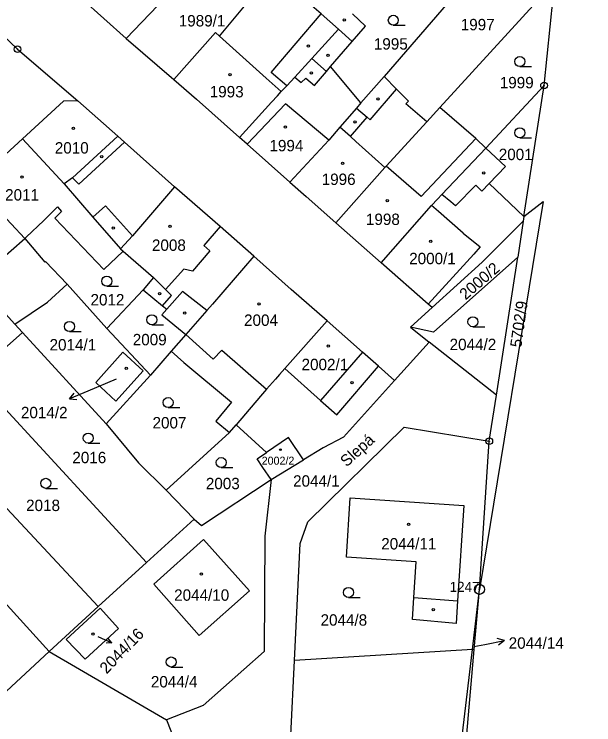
# Model space of a CAD drawing. Extents: x -644096 to -634268, y -1141430 to -1133463.
# Drawn here: x -637960.2 to -637873.8, y -1139084 to -1138978 of the extents above; entities that cross this region are included whole.
import ezdxf

# ---------------------------------------------------------------- set-up
doc = ezdxf.new("R2010")
doc.units = 0
for name, color, linetype in [('_CIVIL_CONSTRUCTION', 7, 'Continuous'), ('M_Svah_Nasyp', 7, 'Continuous'), ('M_Svah_Zarez', 7, 'Continuous'), ('svrsek_osa_sjezdy', 7, 'Continuous'), ('svrsek_osa_terminal_VRT', 7, 'Continuous'), ('svrsek_osa_VRT', 7, 'Continuous'), ('svrsek_popisy_VRT', 7, 'Continuous'), ('terminal_VRT', 7, 'Continuous')]:
    doc.layers.add(name, color=color, linetype=linetype)

msp = doc.modelspace()

# ---------------------------------------------------------------- linework, layer by layer
at = {"layer": '_CIVIL_CONSTRUCTION'}
for centre, radius in [((-637959.74, -1138983.25), 0.5), ((-637959.74, -1138983.25), 0.0303), ((-637881.21, -1138988.66), 0.5), ((-637881.21, -1138988.66), 0.0303), ((-637889.38, -1139041.74), 0.5), ((-637889.38, -1139041.74), 0.0303), ((-637890.85, -1139063.84), 0.75), ((-637890.85, -1139063.84), 0.03)]:
    msp.add_circle(centre, radius, dxfattribs=at)
at = {"layer": 'M_Svah_Nasyp'}
for p, q in [((-637921.91, -1138986.72), (-637914.47, -1138977.99)), ((-637909.82, -1138982.1), (-637911.88, -1138980.28)), ((-637929.6, -1138981.33), (-637922.65, -1138987.58)), ((-637915.87, -1138984.64), (-637913.67, -1138986.56)), ((-637913.67, -1138986.56), (-637913.05, -1138985.85)), ((-637919.58, -1138988.7), (-637921.91, -1138986.72)), ((-637915.46, -1138988.65), (-637913.67, -1138986.56)), ((-637922.65, -1138987.58), (-637920.41, -1138989.55)), ((-637918.39, -1138987.4), (-637917.44, -1138988.23)), ((-637917.44, -1138988.23), (-637916.77, -1138987.58)), ((-637916.77, -1138987.58), (-637915.46, -1138988.65)), ((-637907.14, -1138993.8), (-637903.22, -1138989.2)), ((-637919.79, -1138991.4), (-637925.52, -1138997.4)), ((-637913.33, -1138996.81), (-637919.79, -1138991.4)), ((-637909.19, -1138992.03), (-637907.6, -1138993.41)), ((-637910.1, -1138996.29), (-637907.6, -1138993.41)), ((-637907.6, -1138993.41), (-637907.14, -1138993.8)), ((-637910.1, -1138996.29), (-637911.67, -1138994.89)), ((-637944.78, -1138996.23), (-637951.54, -1139002.44)), ((-637909.31, -1138997), (-637910.1, -1138996.29)), ((-637899.55, -1139005.23), (-637891.39, -1138996.59)), ((-637943.81, -1138997.12), (-637950.58, -1139003.39)), ((-637904.94, -1139000.91), (-637909.31, -1138997)), ((-637899.55, -1139005.23), (-637904.74, -1139000.69)), ((-637951.54, -1139002.44), (-637952.79, -1139003.36)), ((-637951.54, -1139002.44), (-637950.58, -1139003.39)), ((-637894.4, -1139006.63), (-637891.41, -1139003.52)), ((-637890.48, -1139004.41), (-637891.41, -1139003.52)), ((-637889.39, -1139003.28), (-637890.48, -1139004.41)), ((-637895.11, -1139006.04), (-637896.45, -1139004.93)), ((-637894.4, -1139006.63), (-637895.11, -1139006.04)), ((-637948.51, -1139008.33), (-637946.63, -1139006.6)), ((-637946.63, -1139006.6), (-637942.58, -1139011.11)), ((-637896.97, -1139007.47), (-637898.01, -1139006.57)), ((-637893.26, -1139010.68), (-637896.97, -1139007.47)), ((-637929.52, -1139009.68), (-637931.96, -1139012.56)), ((-637965.98, -1139017.9), (-637958.68, -1139011.48)), ((-637893.26, -1139010.68), (-637890.72, -1139012.76)), ((-637931.96, -1139012.56), (-637931.05, -1139013.33)), ((-637890.72, -1139012.76), (-637891.67, -1139013.81)), ((-637931.05, -1139013.33), (-637933.67, -1139016.35)), ((-637891.67, -1139013.81), (-637898.49, -1139021.3)), ((-637937.69, -1139019.11), (-637934.96, -1139016.09)), ((-637933.67, -1139016.35), (-637934.96, -1139016.09)), ((-637937.69, -1139019.11), (-637939.49, -1139017.33)), ((-637936.78, -1139020), (-637937.69, -1139019.11)), ((-637938.13, -1139021.52), (-637936.78, -1139020)), ((-637935.13, -1139019.39), (-637937.48, -1139022.06)), ((-637931.51, -1139022.24), (-637935.13, -1139019.39)), ((-637908.31, -1139028.43), (-637914.54, -1139035.64)), ((-637912.11, -1139037.8), (-637905.92, -1139030.56)), ((-637914.54, -1139035.64), (-637919.87, -1139030.89)), ((-637914.54, -1139035.64), (-637912.11, -1139037.8)), ((-637900.64, -1139065.07), (-637894.13, -1139065.54))]:
    msp.add_line(p, q, dxfattribs=at)
msp.add_lwpolyline([(-637934.66, -1139025.8), (-637930.57, -1139029.51), (-637929.28, -1139028.14), (-637922.59, -1139033.98)], dxfattribs=at)
at = {"layer": 'M_Svah_Zarez'}
for centre, radius in [((-637911.01, -1138978.88), 0.175), ((-637916.35, -1138982.78), 0.175), ((-637913.42, -1138984.18), 0.175), ((-637928.04, -1138987.07), 0.175), ((-637915.92, -1138986.79), 0.175), ((-637906, -1138990.68), 0.175), ((-637919.78, -1138994.88), 0.175), ((-637909.4, -1138994.11), 0.175), ((-637951.42, -1138995.04), 0.175), ((-637947.18, -1138999.29), 0.175), ((-637911.27, -1139000.28), 0.175), ((-637959.08, -1139002.34), 0.175), ((-637890.22, -1139001.72), 0.175), ((-637904.61, -1139005.86), 0.175), ((-637936.99, -1139009.66), 0.175), ((-637945.47, -1139009.94), 0.175), ((-637898.12, -1139011.92), 0.175), ((-637938.55, -1139019.71), 0.175), ((-637923.71, -1139021.25), 0.175), ((-637934.81, -1139022.63), 0.175), ((-637913.41, -1139027.55), 0.175), ((-637943.53, -1139030.86), 0.175), ((-637909.84, -1139032.98), 0.175), ((-637920.53, -1139043.01), 0.123), ((-637901.42, -1139054.14), 0.175), ((-637932.31, -1139061.56), 0.175), ((-637897.73, -1139066.86), 0.175), ((-637948.51, -1139070.51), 0.175)]:
    msp.add_circle(centre, radius, dxfattribs=at)
at = {"layer": 'svrsek_osa_sjezdy'}
for p, q in [((-637903.7, -1138979.69), (-637901.95, -1138979.69)), ((-637884.82, -1138985.85), (-637883.07, -1138985.85)), ((-637884.82, -1138996.47), (-637883.07, -1138996.47)), ((-637946.43, -1139018.61), (-637944.68, -1139018.61)), ((-637939.72, -1139024.37), (-637937.97, -1139024.37)), ((-637952, -1139025.38), (-637950.25, -1139025.38)), ((-637891.82, -1139024.66), (-637890.07, -1139024.66)), ((-637937.29, -1139036.73), (-637935.54, -1139036.73)), ((-637949.2, -1139042.02), (-637947.45, -1139042.02)), ((-637929.36, -1139045.68), (-637927.61, -1139045.68)), ((-637955.54, -1139048.77), (-637953.79, -1139048.77)), ((-637910.39, -1139065.05), (-637908.64, -1139065.05)), ((-637936.82, -1139075.43), (-637935.07, -1139075.43))]:
    msp.add_line(p, q, dxfattribs=at)
for centre in [(-637903.7, -1138978.94), (-637884.82, -1138985.1), (-637884.82, -1138995.72), (-637946.43, -1139017.86), (-637939.72, -1139023.62), (-637891.82, -1139023.91), (-637952, -1139024.63), (-637937.29, -1139035.98), (-637949.2, -1139041.27), (-637929.36, -1139044.93), (-637955.54, -1139048.02), (-637910.39, -1139064.3), (-637936.82, -1139074.68)]:
    msp.add_circle(centre, 0.75, dxfattribs=at)
at = {"layer": 'svrsek_osa_terminal_VRT'}
msp.add_arc((-642050.26, -1145189.6), 8802.25, 41.413152, 75.317049, dxfattribs=at)
at = {"layer": 'svrsek_popisy_VRT'}
for p, q in [((-637945.02, -1139032.46), (-637949.25, -1139034.26)), ((-637949.25, -1139034.26), (-637952.01, -1139035.43)), ((-637952.01, -1139035.43), (-637951.29, -1139034.58)), ((-637952.01, -1139035.43), (-637950.9, -1139035.5)), ((-637947.79, -1139070.85), (-637945.67, -1139071.84)), ((-637945.67, -1139071.84), (-637946.54, -1139071.86)), ((-637945.67, -1139071.84), (-637946.21, -1139071.16)), ((-637891.7, -1139072.38), (-637890.07, -1139072.06)), ((-637890.07, -1139072.06), (-637887.12, -1139071.49)), ((-637887.12, -1139071.49), (-637888.2, -1139071.19)), ((-637887.12, -1139071.49), (-637888.01, -1139072.17))]:
    msp.add_line(p, q, dxfattribs=at)
at = {"layer": 'terminal_VRT'}
for p, q in [((-637943.56, -1138981.66), (-637932.31, -1138969.9)), ((-637892.33, -1138972.6), (-637905.08, -1138987.35)), ((-637896.76, -1138991.95), (-637879.6, -1138973.16)), ((-637881.21, -1138988.66), (-637879.6, -1138973.16)), ((-637950.21, -1138975.65), (-637943.56, -1138981.66)), ((-637943.56, -1138981.66), (-637936.44, -1138987.78)), ((-637905.08, -1138987.35), (-637908.53, -1138991.27)), ((-637889.89, -1138998.02), (-637881.21, -1138988.66)), ((-637884.21, -1139008.19), (-637881.21, -1138988.66)), ((-637898.71, -1138994.08), (-637896.76, -1138991.95)), ((-637959, -1138996.63), (-637966.3, -1139003.3)), ((-637966.3, -1139003.3), (-637958.68, -1139011.48)), ((-637889.39, -1139003.28), (-637884.21, -1139008.19)), ((-637881.35, -1139005.96), (-637890.85, -1139063.84)), ((-637884.21, -1139008.19), (-637881.35, -1139005.96)), ((-637884.21, -1139008.19), (-637884.32, -1139008.92)), ((-637912.27, -1139009.16), (-637905.5, -1139015.13)), ((-637884.32, -1139008.92), (-637885.15, -1139014.29)), ((-637944.38, -1139013.06), (-637943.97, -1139013.37)), ((-637888.32, -1139034.88), (-637885.15, -1139014.29)), ((-637952.36, -1139018.3), (-637946.45, -1139024.91)), ((-637941, -1139019.14), (-637946.45, -1139024.91)), ((-637901.13, -1139024.74), (-637897.91, -1139021.81)), ((-637959.01, -1139025.51), (-637960.13, -1139024.29)), ((-637946.52, -1139039.16), (-637959.01, -1139025.51)), ((-637946.45, -1139024.91), (-637939.93, -1139031.87)), ((-637901.13, -1139024.74), (-637898.34, -1139026.95)), ((-637934.66, -1139025.8), (-637936.84, -1139028.31)), ((-637898.34, -1139026.95), (-637903.53, -1139032.69)), ((-637888.32, -1139034.88), (-637898.34, -1139026.95)), ((-637936.84, -1139028.31), (-637939.93, -1139031.87)), ((-637939.93, -1139031.87), (-637946.52, -1139039.16)), ((-637964.21, -1139034.07), (-637940.5, -1139059.82)), ((-637889.38, -1139041.74), (-637888.32, -1139034.88)), ((-637974.58, -1139037.74), (-637947.72, -1139066.41)), ((-637925.76, -1139037.64), (-637927.14, -1139039.3)), ((-637928.11, -1139040.46), (-637927.14, -1139039.3)), ((-637927.14, -1139039.3), (-637922.62, -1139043.43)), ((-637928.11, -1139040.46), (-637937.57, -1139049.06)), ((-637890.85, -1139063.84), (-637889.38, -1139041.74)), ((-637924.02, -1139044.38), (-637922.62, -1139043.43)), ((-637921.92, -1139047.43), (-637917.1, -1139044.51)), ((-637980.99, -1139044.61), (-637955.03, -1139073.09)), ((-637933.38, -1139053.37), (-637937.57, -1139049.06)), ((-637940.5, -1139059.82), (-637933.38, -1139053.37)), ((-637947.72, -1139066.41), (-637940.5, -1139059.82)), ((-637891.91, -1139072.83), (-637890.85, -1139063.84)), ((-637891.63, -1139072.81), (-637890.85, -1139063.84)), ((-637955.03, -1139073.09), (-637947.72, -1139066.41)), ((-637962.07, -1139079.69), (-637955.03, -1139073.09)), ((-637955.03, -1139073.09), (-637937.53, -1139083.32)), ((-637891.91, -1139072.83), (-637918.43, -1139074.47)), ((-637897.71, -1139122.68), (-637891.91, -1139072.83)), ((-637895.95, -1139122.71), (-637891.63, -1139072.81)), ((-637891.63, -1139072.81), (-637891.91, -1139072.83)), ((-637918.96, -1139085.59), (-637918.43, -1139074.47)), ((-637937.53, -1139083.32), (-637935.99, -1139087.12))]:
    msp.add_line(p, q, dxfattribs=at)
for points in [[(-637936.44, -1138987.78), (-637930.24, -1138980.76), (-637929.6, -1138981.33), (-637925.15, -1138975.89), (-637932.31, -1138969.9)], [(-637911.88, -1138980.28), (-637914.47, -1138977.99), (-637918.27, -1138974.63)], [(-637909.82, -1138982.1), (-637907.84, -1138979.81), (-637909.78, -1138977.99)], [(-637919.58, -1138988.7), (-637918.39, -1138987.4), (-637915.87, -1138984.64), (-637911.88, -1138980.28)], [(-637961.88, -1138981.23), (-637959.74, -1138983.25), (-637950.74, -1138990.97)], [(-637908.53, -1138991.27), (-637913.05, -1138985.85), (-637909.82, -1138982.1)], [(-637898.71, -1138994.08), (-637901.83, -1138991.39), (-637901.43, -1138990.99), (-637903.22, -1138989.2), (-637905.08, -1138987.35)], [(-637936.44, -1138987.78), (-637933.03, -1138990.72), (-637926.62, -1138996.42)], [(-637926.62, -1138996.42), (-637921.88, -1138991.17), (-637920.99, -1138990.19), (-637920.41, -1138989.55), (-637919.58, -1138988.7)], [(-637950.74, -1138990.97), (-637952.9, -1138991), (-637959, -1138996.63)], [(-637936.33, -1139003.79), (-637943.81, -1138997.12), (-637944.78, -1138996.23), (-637950.74, -1138990.97)], [(-637908.53, -1138991.27), (-637909.19, -1138992.03), (-637911.67, -1138994.89), (-637913.33, -1138996.81), (-637919.15, -1139003.1)], [(-637889.89, -1138998.02), (-637891.39, -1138996.59), (-637896.76, -1138991.95)], [(-637912.27, -1139009.16), (-637904.94, -1139000.91), (-637904.74, -1139000.69), (-637898.71, -1138994.08)], [(-637959, -1138996.63), (-637952.79, -1139003.36), (-637948.51, -1139008.33), (-637944.38, -1139013.06)], [(-637919.15, -1139003.1), (-637925.52, -1138997.4), (-637926.62, -1138996.42)], [(-637905.5, -1139015.13), (-637898.01, -1139006.57), (-637897.13, -1139005.64), (-637896.45, -1139004.93), (-637889.89, -1138998.02)], [(-637889.89, -1138998.02), (-637886.97, -1139000.75), (-637889.39, -1139003.28)], [(-637919.15, -1139003.1), (-637916.7, -1139005.24), (-637912.27, -1139009.16)], [(-637936.33, -1139003.79), (-637942.58, -1139011.11), (-637944.38, -1139013.06)], [(-637924.52, -1139014.15), (-637929.52, -1139009.68), (-637936.33, -1139003.79)], [(-637958.68, -1139011.48), (-637958.46, -1139011.28), (-637955.82, -1139008.82), (-637953.8, -1139006.76), (-637953.18, -1139007.48), (-637954.19, -1139008.45), (-637946.85, -1139016.12), (-637943.97, -1139013.37)], [(-637897.91, -1139021.81), (-637890.44, -1139015.02), (-637884.32, -1139008.92)], [(-637973.43, -1139009.81), (-637965.98, -1139017.9), (-637965.23, -1139018.71), (-637960.13, -1139024.29)], [(-637958.68, -1139011.48), (-637955.68, -1139015.03), (-637955.58, -1139014.92), (-637952.36, -1139018.3)], [(-637943.97, -1139013.37), (-637939.49, -1139017.33), (-637941, -1139019.14)], [(-637924.52, -1139014.15), (-637930.69, -1139021.29), (-637931.51, -1139022.24), (-637933.95, -1139025), (-637934.66, -1139025.8)], [(-637913.54, -1139023.78), (-637918.91, -1139019.1), (-637924.52, -1139014.15)], [(-637885.15, -1139014.29), (-637897.7, -1139025.46), (-637901.13, -1139024.74)], [(-637897.91, -1139021.81), (-637898.49, -1139021.3), (-637905.5, -1139015.13)], [(-637960.13, -1139024.29), (-637955.28, -1139021), (-637952.36, -1139018.3)], [(-637941, -1139019.14), (-637938.13, -1139021.52), (-637937.48, -1139022.06), (-637938.2, -1139022.88), (-637934.66, -1139025.8)], [(-637913.54, -1139023.78), (-637919.87, -1139030.89), (-637920.68, -1139031.8), (-637921.29, -1139032.48), (-637922.59, -1139033.98), (-637923.51, -1139035.04), (-637925.76, -1139037.64)], [(-637903.53, -1139032.69), (-637905.92, -1139030.56), (-637908.31, -1139028.43), (-637913.54, -1139023.78)], [(-637964.21, -1139034.07), (-637962.09, -1139032), (-637964.03, -1139029.94), (-637959.01, -1139025.51)], [(-637944.05, -1139028.43), (-637948.07, -1139032.99), (-637945.07, -1139035.74), (-637941.03, -1139031.23), (-637944.05, -1139028.43)], [(-637936.84, -1139028.31), (-637934.95, -1139030.01), (-637927.81, -1139035.89), (-637930.19, -1139038.75), (-637928.11, -1139040.46)], [(-637903.53, -1139032.69), (-637911.12, -1139041.14), (-637914.15, -1139042.74), (-637917.1, -1139044.51)], [(-637946.52, -1139039.16), (-637941.69, -1139044.96), (-637937.57, -1139049.06)], [(-637918.43, -1139074.47), (-637917.58, -1139056.98), (-637916.44, -1139053.76), (-637902.09, -1139039.62), (-637889.38, -1139041.74)], [(-637917.1, -1139044.51), (-637919.32, -1139041.2), (-637922.62, -1139043.43)], [(-637921.92, -1139047.43), (-637923.18, -1139045.66), (-637924.02, -1139044.38)], [(-637921.92, -1139047.43), (-637922.84, -1139055.92), (-637922.98, -1139073.13), (-637932.04, -1139081.15), (-637937.53, -1139083.32)], [(-637933.38, -1139053.37), (-637932.32, -1139054.33), (-637921.92, -1139047.43)], [(-637894.13, -1139065.54), (-637894.34, -1139068.95), (-637900.86, -1139068.34), (-637900.64, -1139065.07), (-637900.28, -1139059.72), (-637910.7, -1139059.03), (-637910.11, -1139050.17), (-637893.16, -1139051.32), (-637894.13, -1139065.54)], [(-637932.68, -1139070.73), (-637939.43, -1139063.09), (-637932, -1139056.4), (-637925.13, -1139064.04), (-637932.68, -1139070.73)], [(-637947.41, -1139066.64), (-637944.71, -1139069.66), (-637949.66, -1139074.26), (-637952.5, -1139071.31), (-637947.41, -1139066.64)]]:
    msp.add_lwpolyline(points, dxfattribs=at)

# ---------------------------------------------------------------- texts
at = {"layer": '_CIVIL_CONSTRUCTION'}
msp.add_text('1247', height=1.5, dxfattribs=at).set_placement((-637895.3, -1139064.22))
at = {"layer": 'svrsek_osa_VRT'}
for s, height, p in [('1989/1', 1.7, (-637935.7, -1138979.86)), ('1997', 1.7, (-637893.64, -1138980.43)), ('1995', 1.7, (-637906.6, -1138983.31)), ('1999', 1.7, (-637887.82, -1138989.09)), ('1993', 1.7, (-637931.08, -1138990.44)), ('1994', 1.7, (-637922.17, -1138998.49)), ('2010', 1.7, (-637954.19, -1138998.82)), ('2001', 1.7, (-637887.97, -1138999.8)), ('1996', 1.7, (-637914.38, -1139003.51)), ('2011', 1.7, (-637961.6, -1139005.83)), ('1998', 1.7, (-637907.78, -1139009.48)), ('2008', 1.7, (-637939.7, -1139013.34)), ('2000/1', 1.7, (-637901.33, -1139015.33)), ('2012', 1.7, (-637948.86, -1139021.48)), ('2004', 1.7, (-637925.96, -1139024.53)), ('2014/1', 1.7, (-637954.97, -1139028.2)), ('2009', 1.7, (-637942.56, -1139027.43)), ('2044/2', 1.7, (-637895.3, -1139028.15)), ('2002/1', 1.7, (-637917.38, -1139031.14)), ('2014/2', 1.7, (-637959.24, -1139038.31)), ('2007', 1.7, (-637939.61, -1139039.83)), ('2016', 1.7, (-637951.57, -1139045.02)), ('2002/2', 1.19, (-637923.33, -1139045.24)), ('2003', 1.7, (-637931.66, -1139048.9)), ('2044/1', 1.7, (-637918.65, -1139048.52)), ('2018', 1.7, (-637958.47, -1139052.16)), ('2044/11', 1.7, (-637905.5, -1139057.89)), ('2044/10', 1.7, (-637936.39, -1139065.54)), ('2044/8', 1.7, (-637914.55, -1139069.26)), ('2044/14', 1.7, (-637886.49, -1139072.7)), ('2044/4', 1.7, (-637939.86, -1139078.47))]:
    msp.add_text(s, height=height, dxfattribs=at).set_placement(p)
for s, rotation, p in [('2000/2', 41, (-637892.92, -1139020.75)), ('5702/9', 82, (-637884.61, -1139027.83)), ('2044/16', 46, (-637946.46, -1139076.55))]:
    msp.add_text(s, height=1.7, rotation=rotation, dxfattribs=at).set_placement(p)
at = {"layer": 'svrsek_popisy_VRT'}
msp.add_text('Slepá', height=1.7, rotation=42, dxfattribs=at).set_placement((-637910.67, -1139045.66))

doc.saveas('drawing.dxf')
